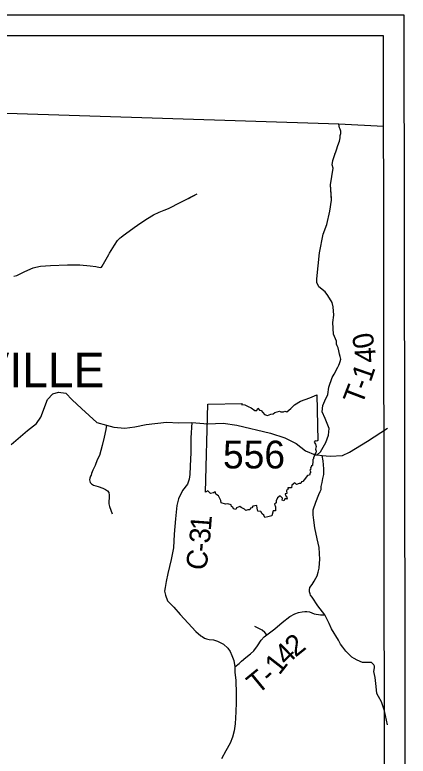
# Model space of a CAD drawing. Extents: x -15 to 405, y -40 to 87.
# Drawn here: x -6.951 to -5.813, y 40.035 to 42.183 of the extents above; entities that cross this region are included whole.
import ezdxf

# ---------------------------------------------------------------- set-up
doc = ezdxf.new("R2010")
doc.units = 0
for name, color, linetype in [('GM_P_State_Location', 7, 'Continuous'), ('GM_X_Major_Lake_Text', 7, 'Continuous'), ('GM_X_Minor_Lake', 7, 'Continuous'), ('GM_X_Minor_River', 7, 'Continuous'), ('GM_X_State_Location', 7, 'Continuous'), ('GM_X_State_Route', 7, 'Continuous'), ('GM_X_State_Shield', 7, 'Continuous'), ('GM_X_Township_ROW', 7, 'Continuous'), ('GM_X_Township_Text', 7, 'Continuous')]:
    doc.layers.add(name, color=color, linetype=linetype)

msp = doc.modelspace()

# ---------------------------------------------------------------- linework, layer by layer
at = {"layer": 'GM_P_State_Location'}
for points in [[(-6.0351, 41.6509), (-6.0377, 41.6902), (-6.0308, 41.7382), (-6.0336, 41.7481), (-6.0317, 41.7608), (-6.0263, 41.7752), (-6.0209, 41.7915), (-6.0172, 41.8042), (-6.0118, 41.8168), (-6.01, 41.8259), (-6.01, 41.8331), (-6.0082, 41.8386), (-6.0082, 41.8458), (-6.01, 41.8512), (-6.0118, 41.8549), (-6.0144, 41.8658)], [(-6.0765, 40.9077), (-6.0671, 40.9167), (-6.0512, 40.9434), (-6.0437, 40.9651), (-6.0424, 40.9841), (-6.0534, 41.0129), (-6.0623, 41.0323), (-6.0604, 41.0506), (-6.0544, 41.0648), (-6.046, 41.083), (-6.043, 41.104), (-6.0333, 41.1317), (-6.0274, 41.1412), (-6.0173, 41.1618), (-6.0155, 41.1637), (-6.0137, 41.1673), (-6.0119, 41.1727), (-6.0101, 41.1781), (-6.0083, 41.1854), (-6.0101, 41.1926), (-6.0119, 41.1999), (-6.0137, 41.2089), (-6.0155, 41.218), (-6.0191, 41.2234), (-6.0209, 41.2288), (-6.0205, 41.2376), (-6.0295, 41.2579), (-6.0311, 41.2913), (-6.0289, 41.3125), (-6.0308, 41.337), (-6.033, 41.3495), (-6.0462, 41.37), (-6.0538, 41.3804), (-6.0714, 41.3945), (-6.0776, 41.4076), (-6.0777, 41.4182), (-6.0699, 41.493), (-6.0595, 41.547), (-6.0487, 41.5749), (-6.0399, 41.6142), (-6.0348, 41.6455), (-6.0377, 41.6902), (-6.0308, 41.7382), (-6.0336, 41.7481), (-6.0317, 41.7608), (-6.0263, 41.7752), (-6.0242, 41.7814)], [(-6.4491, 41.6509), (-6.4238, 41.6639)], [(-6.6434, 41.5389), (-6.6378, 41.543), (-6.6203, 41.556), (-6.606, 41.5662), (-6.5865, 41.5805), (-6.5678, 41.5927), (-6.5503, 41.603), (-6.534, 41.6108), (-6.5188, 41.6166), (-6.5068, 41.6211), (-6.4708, 41.6397)], [(-6.8903, 41.4512), (-6.8772, 41.4546), (-6.848, 41.4562), (-6.7987, 41.458), (-6.7634, 41.4584), (-6.7329, 41.4556), (-6.7172, 41.4534), (-6.7132, 41.4522), (-6.7084, 41.4515), (-6.7036, 41.4504), (-6.7008, 41.452), (-6.6984, 41.4544), (-6.6949, 41.4609), (-6.6796, 41.4881), (-6.6772, 41.4924), (-6.6627, 41.5154), (-6.654, 41.5291), (-6.6469, 41.5364), (-6.6434, 41.5389)], [(-6.9538, 41.4252), (-6.9451, 41.4277), (-6.9262, 41.4368), (-6.9219, 41.4388), (-6.898, 41.4492), (-6.8903, 41.4512)], [(-6.6865, 40.994), (-6.6881, 40.9816), (-6.6927, 40.9591), (-6.6984, 40.9346), (-6.7026, 40.9205), (-6.7068, 40.9064), (-6.7131, 40.8931), (-6.7193, 40.8774), (-6.7255, 40.8633), (-6.7294, 40.854), (-6.7306, 40.8488), (-6.7321, 40.8459), (-6.7341, 40.8407), (-6.7352, 40.8359), (-6.7335, 40.8283), (-6.7299, 40.8239), (-6.7234, 40.82), (-6.7105, 40.8166), (-6.6964, 40.8111), (-6.6892, 40.8072), (-6.6835, 40.8041), (-6.679, 40.7985), (-6.6781, 40.7909), (-6.6784, 40.7829), (-6.6791, 40.7736), (-6.6797, 40.7702), (-6.6794, 40.766), (-6.6777, 40.7584), (-6.6699, 40.7373)], [(-6.3144, 40.294), (-6.302, 40.3037), (-6.2953, 40.3106), (-6.283, 40.3208), (-6.2695, 40.3318), (-6.26, 40.3403), (-6.2497, 40.3549), (-6.2383, 40.371), (-6.2296, 40.3808), (-6.2225, 40.3869), (-6.1994, 40.4044), (-6.1776, 40.4223), (-6.1558, 40.4402), (-6.141, 40.4476), (-6.1302, 40.4517), (-6.1202, 40.4535), (-6.1122, 40.4544), (-6.1066, 40.454), (-6.099, 40.4529), (-6.0853, 40.4475), (-6.0668, 40.4441), (-6.0547, 40.4441)], [(-6.2225, 40.3869), (-6.2276, 40.3935), (-6.2357, 40.4005), (-6.2568, 40.4108)]]:
    msp.add_lwpolyline(points, dxfattribs=at)
at = {"layer": 'GM_X_Major_Lake_Text'}
msp.add_lwpolyline([(-6.4708, 41.6397), (-6.4238, 41.6639)], dxfattribs=at)
at = {"layer": 'GM_X_State_Location'}
for p, q in [((-14.8813, 42.1225), (-5.8856, 42.1225)), ((-5.8856, 42.1225), (-5.8735, 34.0644)), ((-6.3999, 40.7999), (-6.3927, 41.0552))]:
    msp.add_line(p, q, dxfattribs=at)
msp.add_lwpolyline([(-14.9291, 34.0044), (-14.9414, 42.1825), (-5.8257, 42.1825), (-5.8134, 34.0044)], close=True, dxfattribs=at)
for points in [[(-6.9623, 40.9378), (-6.9149, 40.9788), (-6.8888, 40.9989), (-6.8763, 41.0175), (-6.8571, 41.0684), (-6.8409, 41.0847), (-6.8254, 41.0898), (-6.8037, 41.0865), (-6.7853, 41.0676), (-6.7584, 41.042), (-6.7137, 41.0019), (-6.6865, 40.994), (-6.6653, 40.9879), (-6.6332, 40.9853), (-6.604, 40.9894), (-6.5713, 40.9956), (-6.5129, 41.003), (-6.4771, 41.0004), (-6.4391, 41.0015), (-6.3925, 40.9979), (-6.3485, 40.9994), (-6.3087, 40.9937), (-6.2121, 40.9705), (-6.1706, 40.9572), (-6.1374, 40.9405), (-6.1106, 40.9193), (-6.0824, 40.9082), (-6.0765, 40.9077), (-6.0623, 40.9065), (-6.0386, 40.9046), (-6.0037, 40.9059), (-5.983, 40.9153), (-5.9307, 40.9477), (-5.8735, 40.9853)], [(-6.3927, 41.0552), (-6.2937, 41.0568), (-6.2952, 41.0537), (-6.2859, 41.0531), (-6.276, 41.0476), (-6.2676, 41.0442), (-6.2573, 41.0361), (-6.2512, 41.0361), (-6.2486, 41.0428), (-6.2439, 41.0377), (-6.2383, 41.0367), (-6.2286, 41.0245), (-6.2207, 41.0219), (-6.2111, 41.0261), (-6.204, 41.0268), (-6.1988, 41.0309), (-6.1852, 41.0344), (-6.1814, 41.0323), (-6.1742, 41.0328), (-6.1705, 41.0343), (-6.1643, 41.0329), (-6.1533, 41.0422), (-6.1419, 41.0532), (-6.1244, 41.0635), (-6.0983, 41.0732), (-6.0776, 41.082), (-6.0746, 40.9495)], [(-6.0746, 40.9495), (-6.0777, 40.9477), (-6.0824, 40.9485), (-6.0856, 40.9448), (-6.0816, 40.9386), (-6.0798, 40.9321), (-6.0814, 40.9249), (-6.0798, 40.9189), (-6.0809, 40.9139), (-6.0839, 40.9089), (-6.0849, 40.9043), (-6.0875, 40.8993), (-6.0873, 40.8965), (-6.0896, 40.8943), (-6.0892, 40.886), (-6.0904, 40.8814), (-6.09, 40.8774), (-6.094, 40.8764), (-6.093, 40.8731), (-6.0955, 40.8706), (-6.095, 40.8662), (-6.0979, 40.8634), (-6.0951, 40.8579), (-6.0973, 40.8562), (-6.0991, 40.8494), (-6.1042, 40.848), (-6.1142, 40.8357), (-6.1178, 40.831), (-6.1218, 40.8298), (-6.124, 40.825), (-6.1289, 40.825), (-6.1364, 40.8217), (-6.1412, 40.8274), (-6.1496, 40.8205), (-6.1505, 40.8125), (-6.1612, 40.8128), (-6.1608, 40.8088), (-6.1632, 40.8076), (-6.1653, 40.8036), (-6.1641, 40.7964), (-6.1691, 40.7946), (-6.1685, 40.7904), (-6.1652, 40.7879), (-6.1638, 40.7799), (-6.1691, 40.7815), (-6.1735, 40.7748), (-6.178, 40.7764), (-6.1765, 40.7821), (-6.184, 40.7889), (-6.1912, 40.7835), (-6.1949, 40.7747), (-6.1949, 40.7688), (-6.2003, 40.7653), (-6.1968, 40.757), (-6.1975, 40.7513), (-6.1974, 40.7458), (-6.204, 40.7461), (-6.2081, 40.7313)], [(-6.2081, 40.7313), (-6.2196, 40.7285), (-6.2276, 40.7269), (-6.2305, 40.7335), (-6.2362, 40.7371), (-6.2399, 40.7437), (-6.2482, 40.7447), (-6.2501, 40.7539), (-6.251, 40.7613), (-6.2623, 40.7595), (-6.2654, 40.7549), (-6.2694, 40.7537), (-6.2717, 40.7491), (-6.2772, 40.7487), (-6.283, 40.7465), (-6.2868, 40.751), (-6.2964, 40.7556), (-6.3007, 40.7579), (-6.3097, 40.7543), (-6.3117, 40.75), (-6.3188, 40.7519), (-6.3205, 40.7567), (-6.3248, 40.7582), (-6.3258, 40.7632), (-6.335, 40.7659), (-6.3421, 40.7649), (-6.3546, 40.7689), (-6.3554, 40.7756), (-6.3596, 40.7838), (-6.3618, 40.7894), (-6.3697, 40.7937), (-6.3714, 40.8005), (-6.3739, 40.8003), (-6.3762, 40.7976), (-6.385, 40.7963), (-6.3885, 40.799), (-6.3934, 40.8038), (-6.3999, 40.7999)]]:
    msp.add_lwpolyline(points, dxfattribs=at)
at = {"layer": 'GM_X_State_Route'}
msp.add_lwpolyline([(-5.8852, 41.8593), (-6.0144, 41.8658), (-7.0055, 41.8974), (-6.9927, 42.0179), (-7.1063, 42.0243), (-7.8445, 42.0517), (-8.0815, 42.0605), (-8.6025, 42.0864), (-9.226, 42.1046), (-9.6959, 42.1225)], dxfattribs=at)
at = {"layer": 'GM_X_Township_Text'}
for points in [[(-6.4391, 41.0015), (-6.442, 40.9577), (-6.4426, 40.9148), (-6.4441, 40.8751), (-6.4446, 40.8515), (-6.4465, 40.8378), (-6.4519, 40.8233), (-6.4665, 40.8047), (-6.4777, 40.7801), (-6.4831, 40.7616), (-6.4866, 40.7227), (-6.49, 40.6781), (-6.4923, 40.6388), (-6.4991, 40.6047), (-6.5082, 40.5645), (-6.5139, 40.5407), (-6.5165, 40.5239), (-6.5179, 40.5134), (-6.5158, 40.5014), (-6.5092, 40.4855), (-6.4917, 40.4665), (-6.4726, 40.4451), (-6.4502, 40.4209), (-6.4275, 40.3963), (-6.4133, 40.3841), (-6.4097, 40.3817), (-6.4028, 40.3774), (-6.3968, 40.3747), (-6.3887, 40.3736), (-6.3763, 40.3726), (-6.3646, 40.3683), (-6.3481, 40.3597), (-6.3347, 40.3478), (-6.3286, 40.3383), (-6.3232, 40.3264), (-6.3174, 40.312), (-6.3144, 40.294), (-6.3146, 40.2784), (-6.3119, 40.2539), (-6.311, 40.2171), (-6.3106, 40.191), (-6.3115, 40.1633), (-6.3142, 40.1284), (-6.3172, 40.1087), (-6.3213, 40.0903), (-6.3279, 40.0725), (-6.3404, 40.0507), (-6.353, 40.0277)], [(-5.8735, 40.1255), (-5.8822, 40.1667), (-5.891, 40.193), (-5.8997, 40.2083), (-5.9041, 40.2171), (-5.9063, 40.2368), (-5.9085, 40.263), (-5.9128, 40.2805), (-5.9106, 40.2914), (-5.9106, 40.2958), (-5.9128, 40.3002), (-5.9194, 40.3068), (-5.9457, 40.3068), (-5.961, 40.3133), (-5.9697, 40.3177), (-5.9763, 40.3221), (-5.9938, 40.3396), (-6.0025, 40.3505), (-6.0091, 40.3593), (-6.0151, 40.3708), (-6.0349, 40.4039), (-6.0417, 40.4199), (-6.0547, 40.4441), (-6.0747, 40.4703), (-6.0915, 40.4961), (-6.0955, 40.5013), (-6.0972, 40.5057), (-6.0985, 40.5113), (-6.0993, 40.5169), (-6.0974, 40.5237), (-6.0915, 40.5326), (-6.0849, 40.5423), (-6.0802, 40.5508), (-6.0762, 40.5576), (-6.074, 40.5685), (-6.0709, 40.5802), (-6.0695, 40.5942), (-6.0692, 40.6046), (-6.0713, 40.6399), (-6.0764, 40.6647), (-6.0837, 40.697), (-6.0859, 40.7186), (-6.0885, 40.7338), (-6.0879, 40.7491), (-6.0802, 40.7708), (-6.0717, 40.793), (-6.0682, 40.8018), (-6.0651, 40.8079), (-6.0648, 40.8167), (-6.0625, 40.8276), (-6.0599, 40.8392), (-6.0572, 40.8513), (-6.057, 40.8673), (-6.058, 40.8793), (-6.0589, 40.8909), (-6.0623, 40.9065)]]:
    msp.add_lwpolyline(points, dxfattribs=at)

# ---------------------------------------------------------------- texts
at = {"layer": 'GM_X_Minor_Lake'}
for s, rotation, p in [('1', 85.623, (-6.3843, 40.687)), ('3', 85.3523, (-6.3874, 40.6499)), ('-', 84.7002, (-6.3897, 40.6246)), ('C', 79.3537, (-6.3997, 40.5701))]:
    msp.add_text(s, height=0.06, rotation=rotation, dxfattribs=at).set_placement(p)
at = {"layer": 'GM_X_Minor_River'}
for s, rotation, p in [('0', 101.3127, (-5.9095, 41.2225)), ('4', 93.0718, (-5.9063, 41.1762)), ('1', 70.8336, (-5.922, 41.1163)), ('-', 69.2513, (-5.9313, 41.0916)), ('T', 69.1751, (-5.9473, 41.0496)), ('2', 38.8874, (-6.1395, 40.3201)), ('4', 44.3266, (-6.1648, 40.2953)), ('1', 51.8903, (-6.1862, 40.2677)), ('T', 39.4121, (-6.2491, 40.2126)), ('-', 41.9793, (-6.2122, 40.243))]:
    msp.add_text(s, height=0.06, rotation=rotation, dxfattribs=at).set_placement(p)
at = {"layer": 'GM_X_State_Shield'}
msp.add_text('556', height=0.08048, dxfattribs=at).set_placement((-6.3492, 40.8686))
at = {"layer": 'GM_X_Township_ROW'}
msp.add_text('BEALLSVILLE', height=0.1, rotation=0, dxfattribs=at).set_placement((-7.5618, 41.1039))

doc.saveas('drawing.dxf')
